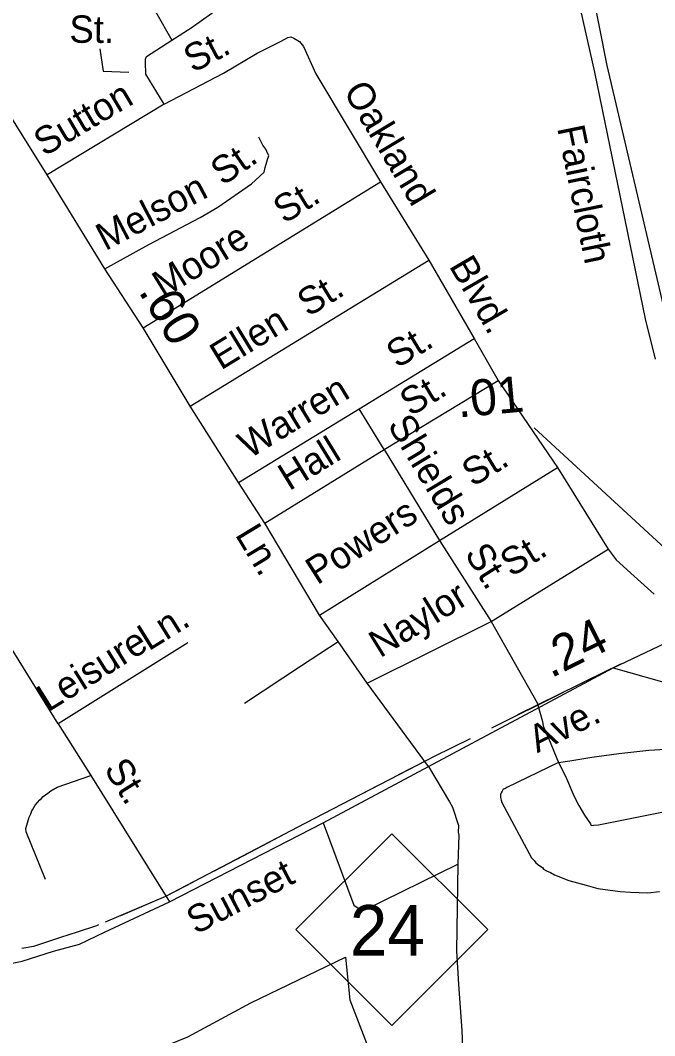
# Model space of a CAD drawing. Extents: x 2093524 to 2270757, y 289120 to 570408.
# Drawn here: x 2195871 to 2198074, y 452302 to 455825 of the extents above; entities that cross this region are included whole.
import ezdxf

# ---------------------------------------------------------------- set-up
doc = ezdxf.new("R2010")
doc.units = 0
for name, color, linetype in [('Default', 7, 'Continuous'), ('Exist Boundary Land Use Park Urban CELL', 7, 'Continuous'), ('Exist Boundary Political City Limit New', 7, 'Continuous'), ('Exist Road Non-System Type 51', 7, 'Continuous'), ('Exist Road Non-System Type 51 Label', 7, 'Continuous'), ('Exist Road Primary NC Attributed', 7, 'Continuous'), ('Exist Road Primary NC Mileage Hundredths English Label', 7, 'Continuous'), ('Exist Road Primary NC Service Mileage Hundredths English Label', 7, 'Continuous'), ('Exist Road Primary NC Shield CELL', 7, 'Continuous'), ('Exist Road Primary NC Shield Number Label', 7, 'Continuous'), ('Exist Road Primary US Divided Attributed', 7, 'Continuous'), ('Exist Road Primary US Label', 7, 'Continuous'), ('Exist Road Secondary Mileage Hundredths English Label', 7, 'Continuous'), ('Exist Road Secondary Type 51 Attributed', 7, 'Continuous'), ('Exist Road Secondary Type 51 Label', 7, 'Continuous'), ('Map Preparation Boundary City Limit Buffer Line', 7, 'Continuous')]:
    doc.layers.add(name, color=color, linetype=linetype)

msp = doc.modelspace()

# ---------------------------------------------------------------- linework, layer by layer
at = {"layer": 'Default'}
for points in [[(2197955.2, 453591.6), (2197597.4, 453415.4)], [(2197955.2, 453591.6), (2197597.4, 453415.4)], [(2197281.7, 453257.4), (2196859.4, 453038.5), (2196375.5, 452785.1), (2196166, 452696.3)], [(2197281.7, 453257.4), (2196859.4, 453038.5), (2196375.5, 452785.1), (2196166, 452696.3)]]:
    msp.add_lwpolyline(points, dxfattribs=at)
at = {"layer": 'Exist Boundary Land Use Park Urban CELL'}
for points in [[(2197955.2, 453591.6), (2197830.3, 453529.6)], [(2197955.2, 453591.6), (2197830.3, 453529.6)], [(2197955.2, 453591.6), (2197830.3, 453529.6)], [(2197955.2, 453591.6), (2197830.3, 453529.6)], [(2197756.8, 453493.2), (2197507, 453369.2)], [(2197756.8, 453493.2), (2197507, 453369.2)], [(2197756.8, 453493.2), (2197507, 453369.2)], [(2197756.8, 453493.2), (2197507, 453369.2)], [(2197433.5, 453332.7), (2197308.6, 453270.8)], [(2197433.5, 453332.7), (2197308.6, 453270.8)], [(2197433.5, 453332.7), (2197308.6, 453270.8)], [(2197433.5, 453332.7), (2197308.6, 453270.8)], [(2197308.6, 453270.8), (2197281.7, 453257.4), (2197184.6, 453207.1)], [(2197308.6, 453270.8), (2197281.7, 453257.4), (2197184.6, 453207.1)], [(2197308.6, 453270.8), (2197281.7, 453257.4), (2197184.6, 453207.1)], [(2197308.6, 453270.8), (2197281.7, 453257.4), (2197184.6, 453207.1)], [(2197111.8, 453169.3), (2196864.2, 453041)], [(2197111.8, 453169.3), (2196864.2, 453041)], [(2197111.8, 453169.3), (2196864.2, 453041)], [(2197111.8, 453169.3), (2196864.2, 453041)], [(2196791.5, 453003), (2196668, 452938.3)], [(2196791.5, 453003), (2196668, 452938.3)], [(2196791.5, 453003), (2196668, 452938.3)], [(2196791.5, 453003), (2196668, 452938.3)], [(2196668, 452938.3), (2196544.5, 452873.6)], [(2196668, 452938.3), (2196544.5, 452873.6)], [(2196668, 452938.3), (2196544.5, 452873.6)], [(2196668, 452938.3), (2196544.5, 452873.6)], [(2196471.8, 452835.6), (2196375.5, 452785.1), (2196218.8, 452718.7)], [(2196471.8, 452835.6), (2196375.5, 452785.1), (2196218.8, 452718.7)], [(2196471.8, 452835.6), (2196375.5, 452785.1), (2196218.8, 452718.7)], [(2196471.8, 452835.6), (2196375.5, 452785.1), (2196218.8, 452718.7)], [(2196143.3, 452686.6), (2196136.3, 452683.6), (2196068.3, 452661.1), (2196011.1, 452642.6)], [(2196143.3, 452686.6), (2196136.3, 452683.6), (2196068.3, 452661.1), (2196011.1, 452642.6)], [(2196143.3, 452686.6), (2196136.3, 452683.6), (2196068.3, 452661.1), (2196011.1, 452642.6)], [(2196143.3, 452686.6), (2196136.3, 452683.6), (2196068.3, 452661.1), (2196011.1, 452642.6)], [(2196011.1, 452642.6), (2195916.7, 452612.3), (2195877, 452605)], [(2196011.1, 452642.6), (2195916.7, 452612.3), (2195877, 452605)], [(2196011.1, 452642.6), (2195916.7, 452612.3), (2195877, 452605)], [(2196011.1, 452642.6), (2195916.7, 452612.3), (2195877, 452605)]]:
    msp.add_lwpolyline(points, dxfattribs=at)
at = {"layer": 'Exist Boundary Political City Limit New'}
msp.add_lwpolyline([(2195684, 452084.1), (2195939.2, 452120.5), (2196194.2, 452193.3), (2196453.2, 452298.6), (2196671.8, 452416), (2197000, 452575.4), (2197016, 452426.8), (2197113.8, 452170.7), (2197480.5, 451715.6), (2198439.2, 450615.8), (2199372, 449564.8), (2199477, 449532.9), (2199925.8, 449381.8), (2199220, 447950.3)], dxfattribs=at)
at = {"layer": 'Exist Road Non-System Type 51'}
for p, q in [((2196370.7, 455533.9), (2195964.3, 455289.5)), ((2196297.8, 454758), (2197122.1, 455265.4)), ((2197122.1, 455265.4), (2197289.8, 454992.7)), ((2196461.6, 454487.1), (2197289.8, 454992.7)), ((2197289.8, 454992.7), (2197447.7, 454721.9)), ((2197047.6, 454477), (2197447.7, 454721.9)), ((2197447.7, 454721.9), (2197530.8, 454576.2)), ((2197134.6, 454335.9), (2197530.8, 454576.2)), ((2197530.8, 454576.2), (2197737.1, 454273.9)), ((2196629.5, 454222.3), (2197047.6, 454477)), ((2197134.6, 454335.9), (2197047.6, 454477)), ((2196720.5, 454081.1), (2197134.6, 454335.9)), ((2197134.6, 454335.9), (2197327.4, 454020.5)), ((2197327.4, 454020.5), (2197737.1, 454273.9)), ((2196910.7, 453761.8), (2197327.4, 454020.5)), ((2197327.4, 454020.5), (2197506.2, 453739.2)), ((2196003.3, 453384.3), (2195627.4, 453987.5)), ((2197506.2, 453739.2), (2197912.4, 453991)), ((2197076.1, 453525.9), (2197506.2, 453739.2)), ((2196453.4, 453665.3), (2196003.3, 453384.3)), ((2196003.3, 453384.3), (2196116.5, 453205.2)), ((2196116.5, 453205.2), (2196389.9, 452767))]:
    msp.add_line(p, q, dxfattribs=at)
for points in [[(2196397.1, 455756.8), (2196464.9, 455799.4), (2196536.4, 455849.8), (2196566.2, 455876.1), (2196578.2, 455889.9), (2196580.1, 455900.1), (2196578.1, 455914.2), (2196539.4, 455981.9), (2196466.5, 456109.3), (2196440.5, 456139), (2196416.4, 456146.7), (2196394.4, 456142.6), (2196356.8, 456118.4), (2196286.9, 456068), (2196267.1, 456045.7), (2196261.3, 456031.8), (2196263.3, 456017.9), (2196267.5, 455997.8), (2196283.9, 455948), (2196340.4, 455856.3), (2196397.1, 455756.8)], [(2196370.7, 455533.9), (2196307.8, 455638.2), (2196305.7, 455680.2), (2196305.6, 455690.4), (2196309.4, 455700.2), (2196397.1, 455756.8)], [(2196370.7, 455533.9), (2196576.7, 455641.6), (2196693.4, 455710.8), (2196776.9, 455753.5), (2196800.8, 455765.8), (2196811, 455767.9), (2196821.1, 455763.7), (2196840.8, 455751.9), (2196855.2, 455734.2), (2196897.3, 455639.7), (2197122.1, 455265.4)], [(2196164.5, 454963.1), (2196318, 455047.9), (2196495.4, 455141.1), (2196557.1, 455177.6), (2196674.5, 455258.2), (2196718, 455298.7), (2196721.9, 455314.7), (2196727.9, 455334.6), (2196729.7, 455342.8), (2196733.8, 455354.8), (2196727.6, 455370.7), (2196723.5, 455378.6), (2196713.3, 455392.6), (2196699.4, 455420.4)], [(2197737.1, 454273.9), (2197912.4, 453991)], [(2197912.4, 453991), (2197940.8, 453953.4), (2198002.7, 453897.2), (2198072.2, 453834.7)], [(2197506.2, 453739.2), (2197666.2, 453457.7), (2197684.9, 453392), (2197686.9, 453377.9), (2197701, 453344.1), (2197705, 453334.2), (2197739.8, 453250.5)], [(2196650.3, 453456.2), (2196848.2, 453586.4), (2196975, 453669.8)], [(2197739.8, 453250.5), (2197779.6, 453256.6), (2197855.6, 453269.2), (2197949.3, 453281.8), (2198053.2, 453292.5), (2198111.3, 453296.9), (2198173.3, 453297.3), (2198231.3, 453291.9), (2198301.3, 453284.2), (2198371.3, 453274.6), (2198417.3, 453262.9), (2198459.4, 453249.2), (2198487.4, 453237.5), (2198499.4, 453231.7), (2198529.5, 453211.8), (2198553.7, 453190)], [(2197289.2, 453235.8), (2197362.2, 453113.3), (2197372.3, 453095.4), (2197393.3, 453032.1), (2197391.5, 453008.2), (2197393.6, 452998), (2197390.3, 452898)], [(2197739.8, 453250.5), (2197560.2, 453163.3), (2197554.2, 453159.1), (2197548.3, 453157.3), (2197544.6, 453151.1), (2197540.5, 453145), (2197538.4, 453139.1), (2197538.6, 453128.9), (2197540.7, 453119), (2197542.8, 453111.1), (2197645.9, 452919.8), (2197656.2, 452910.1), (2197661.9, 452902.1), (2197672.3, 452894), (2197684.3, 452886.2), (2197688.1, 452880.2), (2197698.1, 452874.1), (2197712.4, 452868.3), (2197726.4, 452860.5), (2197776.5, 452840.8), (2197836.5, 452825.1), (2197876.7, 452813.5), (2197954.8, 452802.1), (2197990.5, 452800.4), (2198050.5, 452798.5), (2198090.6, 452803)], [(2197739.8, 453250.5), (2197764.1, 453202.5), (2197794.5, 453132.7), (2197810.6, 453100.8), (2197830.9, 453067), (2197851, 453037.4), (2197853.1, 453031.1), (2197863, 453033.2), (2197879.1, 453033.5), (2198422.2, 453143.1), (2198452.1, 453147.4), (2198467.9, 453151.3), (2198488.1, 453157.5)], [(2195959.1, 452844.3), (2195892.2, 453010), (2195890.1, 453021.8), (2195901.7, 453060), (2195907.5, 453072), (2195911.7, 453082.1), (2195913.4, 453086), (2195923.6, 453102.2), (2195939.3, 453120.2), (2195943.4, 453124.1), (2195951.1, 453132.1), (2195959, 453138.2), (2195967, 453144.3), (2195977, 453152.3), (2195998.9, 453164.6), (2196116.5, 453205.2)], [(2196922.9, 453041.3), (2197029.2, 452755.7), (2197038, 452749.2), (2197043.5, 452745.9), (2197049.3, 452741.8), (2197057.5, 452740), (2197069.6, 452740.1), (2197390.3, 452898)], [(2197390.3, 452898), (2197386.2, 452596.3), (2197393.1, 452480.4), (2197404.3, 452320.4), (2197411.3, 452142.5), (2197418.3, 452000.7), (2197418.8, 451960.7), (2197424.8, 451916.9), (2197431.2, 451892.8), (2197441.3, 451873), (2197449.2, 451859), (2197455.5, 451843.1), (2197465.5, 451821), (2197475.7, 451805), (2197499.7, 451777.3), (2197518, 451757.6), (2197529.9, 451745.6), (2197628.2, 451708.2), (2197682.5, 451682.5), (2197734.5, 451659.1), (2197816.7, 451619.4), (2197849, 451603.1)]]:
    msp.add_lwpolyline(points, dxfattribs=at)
at = {"layer": 'Exist Road Non-System Type 51 Label'}
msp.add_lwpolyline([(2196148.1, 455726.7), (2196159.3, 455648.8), (2196248.2, 455645.1)], dxfattribs=at)
at = {"layer": 'Exist Road Primary NC Attributed'}
for points in [[(2197929.6, 453579.2), (2198179.1, 453696.3)], [(2197289.2, 453235.8), (2197929.6, 453579.2)], [(2193786.6, 452517.6), (2194252.8, 452511.8), (2194735.4, 452511.8), (2194983.7, 452515.3), (2195346.5, 452524), (2195643.4, 452529.2), (2195758, 452536.1), (2195877.8, 452560.4), (2195987.1, 452595.1), (2196077.4, 452619.5), (2196164.2, 452661.1), (2196389.9, 452767), (2196922.9, 453041.3), (2197289.2, 453235.8)]]:
    msp.add_lwpolyline(points, dxfattribs=at)
at = {"layer": 'Exist Road Primary NC Service Mileage Hundredths English Label'}
msp.add_line((2198285.3, 453830.6), (2197656, 454411.4), dxfattribs=at)
at = {"layer": 'Exist Road Primary NC Shield CELL'}
msp.add_lwpolyline([(2196828.5, 452670.3), (2197161.5, 453003.3), (2197494.5, 452670.3), (2197161.5, 452337.3)], close=True, dxfattribs=at)
at = {"layer": 'Exist Road Primary US Divided Attributed'}
for points in [[(2198131.8, 454720.5), (2198105.1, 454835.9), (2197909.4, 455668.2), (2197830.2, 456066.9), (2197737.9, 456485), (2197698.1, 456714.3), (2197679.5, 456825.9), (2197658.6, 456991.4), (2197659.3, 457068.6), (2197652.6, 457279.2), (2197657.6, 457431.3), (2197668.5, 457549.2)], [(2197487.3, 457389.3), (2197575.7, 456993), (2197624, 456731.6), (2197647.3, 456655.9), (2197705.9, 456352.8), (2197865.2, 455645.7), (2198040.8, 454789.4), (2198076.2, 454649.2)]]:
    msp.add_lwpolyline(points, dxfattribs=at)
at = {"layer": 'Exist Road Secondary Type 51 Attributed'}
for points in [[(2197289.2, 453235.8), (2197076.1, 453525.9), (2196975, 453669.8), (2196910.7, 453761.8), (2196720.5, 454081.1), (2196629.5, 454222.3), (2196461.6, 454487.1), (2196297.8, 454758), (2196164.5, 454963.1), (2195964.3, 455289.5), (2195748.2, 455634.3), (2195687.4, 455744.1), (2195610.8, 455867.3), (2195527.7, 456011.6)], [(2197929.6, 453579.2), (2198151.2, 453516.7), (2198396.2, 453436), (2198636.9, 453340), (2198696.7, 453298.3), (2198778.8, 453230.1), (2198830.3, 453184.2), (2198941.7, 453070), (2199507.4, 452459), (2200079.9, 451825.9), (2200190.9, 451701), (2200296.4, 451595.6)]]:
    msp.add_lwpolyline(points, dxfattribs=at)
at = {"layer": 'Map Preparation Boundary City Limit Buffer Line'}
msp.add_lwpolyline([(2195684, 452084.1), (2195939.2, 452120.5), (2196194.2, 452193.3), (2196453.2, 452298.6), (2196671.8, 452416), (2197000, 452575.4), (2197016, 452426.8), (2197113.8, 452170.7), (2197480.5, 451715.6), (2198439.2, 450615.8), (2199372, 449564.8), (2199477, 449532.9), (2199925.8, 449381.8), (2199220, 447950.3)], dxfattribs=at)

# ---------------------------------------------------------------- texts
at = {"layer": 'Exist Road Non-System Type 51 Label'}
for s, rotation, p in [('St.', 359.6078, (2196041.8, 455747.6)), ('St.', 27.5894, (2196470.7, 455641.7)), ('Oakland', 300.9761, (2196991, 455579.3)), ('Sutton', 30.6207, (2195954.6, 455351.2)), ('St.', 34.4841, (2196574.3, 455249.1)), ('Melson', 27.7257, (2196166.6, 455023.9)), ('St.', 31.6126, (2196787.8, 455117.4)), ('Moore', 31.6126, (2196368.3, 454859.2)), ('Blvd.', 300.2499, (2197358.3, 454973)), ('St.', 31.4053, (2196870.9, 454794.6)), ('Ellen', 31.4053, (2196568.1, 454609.8)), ('St.', 31.4664, (2197180.1, 454615.8)), ('Warren', 31.352, (2196666.1, 454302.2)), ('St.', 31.2505, (2197226.6, 454449.2)), ('Shields', 301.0832, (2197144.4, 454421.8)), ('Hall', 31.6011, (2196805.2, 454191)), ('St.', 31.2298, (2197442.1, 454204.5)), ('Powers', 32.6203, (2196902.2, 453864.5)), ('St.', 301.8343, (2197412, 453974.5)), ('St.', 31.5392, (2197575.7, 453891.9)), ('Naylor', 31.7063, (2197120.6, 453611.2)), ('Ln.', 31.9745, (2196317.4, 453635.2)), ('Leisure', 31.9745, (2195968.1, 453423.7)), ('St.', 301.9361, (2196159.7, 453227.9))]:
    msp.add_text(s, height=95, rotation=rotation, dxfattribs=at).set_placement(p)
at = {"layer": 'Exist Road Primary NC Mileage Hundredths English Label'}
for s, rotation, p in [('.01', 5.2627, (2197392.8, 454447.1)), ('.24', 26.4145, (2197713.9, 453541.9))]:
    msp.add_text(s, height=125, rotation=rotation, dxfattribs=at).set_placement(p)
at = {"layer": 'Exist Road Primary NC Shield Number Label'}
msp.add_text('24', height=175, dxfattribs=at).set_placement((2197015.7, 452580.6))
at = {"layer": 'Exist Road Primary US Label'}
msp.add_text('Faircloth', height=95, rotation=281.5869, dxfattribs=at).set_placement((2197735.2, 455452))
at = {"layer": 'Exist Road Secondary Mileage Hundredths English Label'}
msp.add_text('.60', height=125, rotation=301.1618, dxfattribs=at).set_placement((2196279.8, 454884.6))
at = {"layer": 'Exist Road Secondary Type 51 Label'}
for s, rotation, p in [('Ln.', 301.1618, (2196615.3, 454040.9)), ('Ave.', 26.3915, (2197666.3, 453281.7)), ('Sunset', 27.6353, (2196480.9, 452652))]:
    msp.add_text(s, height=95, rotation=rotation, dxfattribs=at).set_placement(p)

doc.saveas('drawing.dxf')
